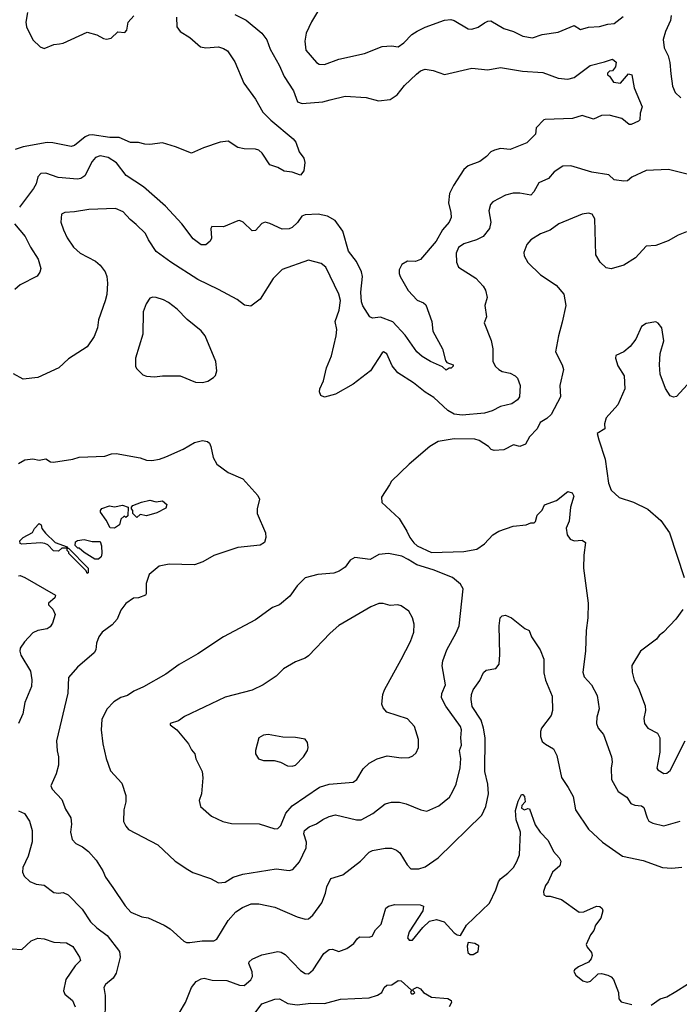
# Model space of a CAD drawing. Extents: x 1678759 to 1859541, y 384609 to 522867.
# Tile 378 of 466: x 1806013 to 1810131, y 443340 to 449490. Entities that reach past the tile are written whole.
import ezdxf

# ---------------------------------------------------------------- set-up
doc = ezdxf.new("R2010")
doc.units = 0

msp = doc.modelspace()

# ---------------------------------------------------------------- linework, layer by layer
at = {"layer": '0CON20XD'}
for points in [[(1807355, 449522), (1807426.3, 449486.3), (1807525.6, 449405), (1807555, 449363.8), (1807577.1, 449305), (1807633.1, 449205), (1807664.4, 449135), (1807721.9, 449045), (1807746.4, 448976.4), (1807775.6, 448965.6), (1807905, 448976.9), (1807950.3, 448989.7), (1808045, 449012.2), (1808175, 449003.1), (1808253.4, 448983.4), (1808325, 448991.9), (1808370.5, 449019.5), (1808415, 449079.4), (1808489.8, 449150.2), (1808515, 449169.4), (1808545, 449180), (1808595, 449172.5), (1808665, 449148.1), (1808835, 449186.7), (1808935, 449176.9), (1809015, 449191.9), (1809151.4, 449168.6), (1809278.9, 449158.9), (1809374.4, 449124.4), (1809435, 449118.1), (1809475, 449129.4), (1809575, 449202.9), (1809663.8, 449226.2), (1809714.1, 449244.1), (1809736.7, 449225), (1809733.9, 449196.1), (1809715, 449170), (1809695, 449167.5), (1809683.3, 449155), (1809683.3, 449145), (1809696.2, 449136.2), (1809720.2, 449100.2), (1809765, 449093.1), (1809815, 449152), (1809835.5, 449145), (1809848.6, 449065), (1809898.9, 448945), (1809886.9, 448905), (1809884.4, 448865), (1809875.8, 448855), (1809830, 448835), (1809817.5, 448835), (1809772.3, 448872.3), (1809694.2, 448894.2), (1809645, 448890.8), (1809595, 448868.8), (1809525, 448891.9), (1809465, 448872.7), (1809294.2, 448865.8), (1809285, 448863.3), (1809237.5, 448815), (1809232.5, 448775), (1809178.7, 448721.3), (1809075, 448678.2), (1809015, 448685.6), (1808976.7, 448675), (1808955, 448664.2), (1808928, 448635), (1808886, 448604), (1808813.1, 448576.9), (1808786.9, 448555), (1808720.5, 448455), (1808696.4, 448405), (1808689.5, 448345), (1808705.6, 448285), (1808706.7, 448255), (1808694.4, 448225), (1808653.2, 448176.8), (1808613.4, 448106.6), (1808515, 447992.5), (1808485, 447978.6), (1808435, 447982.5), (1808399.1, 447960.9), (1808382.6, 447927.4), (1808381.1, 447905), (1808388.5, 447885), (1808438.8, 447798.8), (1808495, 447738.6), (1808535, 447722), (1808549.1, 447709.1), (1808586, 447605), (1808592.5, 447545), (1808652.9, 447435), (1808671.2, 447361.2), (1808679.3, 447349.3), (1808720, 447335), (1808720, 447325), (1808707, 447313), (1808695, 447312.5), (1808675, 447300), (1808652.5, 447322.5), (1808577.5, 447355), (1808525, 447385.6), (1808491.5, 447415), (1808419.8, 447519.8), (1808343.4, 447603.4), (1808265, 447632.9), (1808215, 447625.7), (1808198, 447635), (1808155, 447702.9), (1808147.6, 447727.6), (1808142.7, 447787.3), (1808152.8, 447885), (1808146.7, 447915), (1808115, 447978.9), (1808064.7, 448045), (1808029.6, 448169.6), (1807982, 448235), (1807935, 448262.5), (1807875.5, 448275.5), (1807795, 448270.6), (1807775, 448262), (1807747.1, 448222.9), (1807715, 448191.8), (1807695, 448183.8), (1807652.3, 448182.3), (1807575, 448217.8), (1807545, 448224.4), (1807523.6, 448216.4), (1807485, 448174), (1807465, 448172), (1807408.8, 448225), (1807385.6, 448235.6), (1807375, 448234.3), (1807285, 448196.9), (1807212.5, 448197.5), (1807206.2, 448185), (1807210, 448125), (1807202.7, 448107.3), (1807175.7, 448084.3), (1807145, 448084.4), (1807095, 448121.4), (1807024.5, 448215), (1806922.5, 448325), (1806785, 448445.4), (1806677.4, 448517.4), (1806617.3, 448595), (1806565, 448628.2), (1806515, 448640), (1806485, 448630), (1806464.5, 448605), (1806419.4, 448515), (1806395, 448498.2), (1806373.1, 448493.1), (1806253.9, 448503.9), (1806175, 448530.6), (1806145, 448529.4), (1806125, 448508.8), (1806114.5, 448465), (1806099.5, 448435), (1806010.9, 448319.1)], [(1806061.1, 449535), (1806050.4, 449475), (1806054.6, 449444.6), (1806095, 449364.3), (1806139.7, 449319.7), (1806165, 449310), (1806225, 449334.6), (1806260.9, 449339.1), (1806285, 449344.1), (1806435, 449411.5), (1806495, 449395.6), (1806535, 449371.9), (1806555, 449368.1), (1806583.8, 449375), (1806625.9, 449414.1), (1806669.5, 449410.5), (1806680.8, 449425), (1806689.4, 449475), (1806725.4, 449514.6)], [(1807885, 449560), (1807834.6, 449475.4), (1807801.4, 449405), (1807793.1, 449355), (1807799.7, 449299.7), (1807865, 449223.3), (1807882.3, 449212.3), (1807915, 449210), (1808005.8, 449244.2), (1808165, 449279.2), (1808275, 449323.3), (1808335, 449326.7), (1808375, 449321.2), (1808412, 449345), (1808462, 449398), (1808495, 449418.1), (1808545, 449443.1), (1808665, 449485.8), (1808705, 449490), (1808725, 449484.3), (1808813.2, 449433.2), (1808835, 449430), (1808875, 449443.1), (1808915, 449470.8), (1808935, 449480.8), (1808955, 449482.5), (1809035, 449434.4), (1809096, 449415), (1809155, 449386.2), (1809215, 449376.7), (1809275, 449397.3), (1809375, 449412.2), (1809475, 449454), (1809515, 449429.4), (1809565, 449443.1), (1809632.6, 449447.4), (1809685, 449462.2), (1809724.5, 449465.5), (1809780.5, 449509.5)], [(1810080, 449515), (1810076.5, 449485), (1810045.5, 449415), (1810031.1, 449365), (1810036.9, 449315), (1810060.8, 449265), (1810071.7, 449221.7), (1810078.8, 449151.2), (1810089.4, 449075), (1810105.8, 449035.8), (1810140.7, 449000.7)], [(1806991.8, 449505), (1806994.4, 449445), (1807015, 449416), (1807075, 449378.6), (1807141.1, 449321.1), (1807175, 449313.5), (1807255, 449319.5), (1807285, 449310.6), (1807309.2, 449295), (1807356.1, 449226.1), (1807413, 449093), (1807485, 448994), (1807531.8, 448911.8), (1807581.5, 448861.5), (1807720.6, 448745), (1807736.5, 448725), (1807757.8, 448665), (1807786.4, 448625), (1807792.5, 448597.5), (1807786.8, 448545), (1807765, 448517.8), (1807715, 448538.1), (1807665, 448543.3), (1807625, 448567.1), (1807575, 448583.8), (1807526.6, 448656.6), (1807505, 448675.5), (1807485, 448682.1), (1807415, 448683.6), (1807375, 448691.1), (1807315, 448730.6), (1807265, 448724.4), (1807160.5, 448689.5), (1807085, 448656.7), (1806985, 448696.7), (1806905, 448720), (1806825, 448710), (1806795, 448712), (1806755, 448722), (1806705, 448723.3), (1806633.5, 448753.5), (1806575, 448754.7), (1806465, 448770.3), (1806445, 448768.9), (1806422, 448758), (1806355, 448704.5), (1806335, 448697.5), (1806218.6, 448721.4), (1806185, 448722.5), (1806035, 448695.5), (1805985, 448678.5)], [(1810205, 448519.5), (1810064, 448554), (1809925, 448548.1), (1809835, 448506), (1809807.7, 448482.3), (1809785, 448481.2), (1809725, 448490), (1809691.4, 448521.4), (1809585, 448538.5), (1809455, 448577.5), (1809404.6, 448575.4), (1809350.6, 448539.4), (1809315, 448498.8), (1809255, 448471.2), (1809223.8, 448415), (1809205, 448393.8), (1809135, 448406.9), (1809093.6, 448406.4), (1809046.3, 448393.7), (1808967, 448353), (1808952.5, 448335), (1808943, 448297), (1808954.2, 448225), (1808945.6, 448185), (1808905.8, 448135), (1808864, 448115), (1808785, 448090), (1808753.3, 448066.7), (1808737.4, 448032.6), (1808740, 447975), (1808753.4, 447943.4), (1808860, 447875), (1808906, 447825), (1808920.3, 447800.3), (1808932, 447755), (1808918, 447705), (1808926.7, 447635), (1808913, 447597), (1808956.6, 447486.6), (1808967.1, 447435), (1808967.5, 447355), (1808984.5, 447324.5), (1809005, 447304.3), (1809025, 447293.1), (1809075, 447281.4), (1809105.5, 447265.5), (1809120, 447250), (1809138.6, 447205), (1809132.9, 447135), (1809120, 447115), (1809085, 447091.5), (1809015, 447074.5), (1808962.4, 447047.6), (1808915, 447032.1), (1808775, 447020), (1808725, 447027.1), (1808685, 447050), (1808599.2, 447129.2), (1808543.4, 447163.4), (1808472.6, 447222.6), (1808373.4, 447283.4), (1808338.7, 447328.7), (1808305, 447403.3), (1808285, 447416), (1808275, 447410), (1808203.6, 447296.4), (1808095, 447214.3), (1807985, 447152), (1807915, 447132), (1807892.3, 447142.3), (1807883.8, 447165), (1807886.2, 447185), (1807910, 447235), (1807929.2, 447315), (1807958.9, 447391.1), (1807987.9, 447515), (1807992.5, 447555), (1807981.8, 447605), (1808007.3, 447675), (1808016.2, 447735), (1808004.6, 447774.6), (1807924, 447945), (1807895, 447967.1), (1807815, 447987.1), (1807651.2, 447928.8), (1807595, 447873.3), (1807515, 447744.2), (1807455, 447700), (1807415.9, 447705.9), (1807371.3, 447741.3), (1807255, 447805.7), (1807125, 447867.5), (1806956.2, 447976.2), (1806865, 448042.5), (1806816.7, 448115), (1806797.5, 448155), (1806740.5, 448210.5), (1806702.1, 448242.1), (1806659.3, 448289.3), (1806610.8, 448310.8), (1806444.3, 448304.3), (1806355, 448288.9), (1806295, 448285.7), (1806274, 448275), (1806270, 448225), (1806286.6, 448176.6), (1806308.1, 448128.1), (1806348.8, 448068.8), (1806391.2, 448031.2), (1806485, 447982.5), (1806515, 447957.5), (1806547.1, 447915), (1806556.9, 447885), (1806560, 447845), (1806555.8, 447774.2), (1806547, 447733), (1806504.4, 447615.6), (1806497.5, 447565), (1806478.7, 447511.3), (1806435, 447446.2), (1806318.3, 447371.7), (1806256.7, 447315), (1806125, 447256), (1806035, 447245.7), (1805975, 447278.8)], [(1810176.2, 448163.8), (1810123.8, 448145), (1810061.7, 448108.3), (1809985, 448079.4), (1809923.8, 448075), (1809857.4, 448002.6), (1809785, 447956), (1809705, 447933.8), (1809675, 447940), (1809638, 447975), (1809611.1, 448021.1), (1809604.3, 448245), (1809586.2, 448275), (1809565, 448280.8), (1809525, 448274.2), (1809380, 448215), (1809324.4, 448175.6), (1809265, 448151.4), (1809204.5, 448115.5), (1809179.2, 448085), (1809160, 448035), (1809163.3, 448015), (1809185, 447973.3), (1809265, 447896), (1809362.4, 447832.4), (1809411.2, 447775), (1809422.5, 447705), (1809400.8, 447600.8), (1809377.1, 447515), (1809358.8, 447415), (1809400, 447335), (1809408.8, 447305), (1809386, 447205), (1809388.6, 447135), (1809331.4, 447025), (1809305, 447000), (1809262, 446975), (1809244.2, 446935), (1809196.5, 446885), (1809170.9, 446839.1), (1809135, 446824), (1809095, 446833.8), (1809035, 446803.3), (1808975, 446800), (1808956.4, 446806.4), (1808940, 446825), (1808881.3, 446861.3), (1808855, 446869.4), (1808725, 446871.9), (1808625, 446855.6), (1808574.2, 446825), (1808445.5, 446714.5), (1808335, 446606.7), (1808321.2, 446585), (1808272.3, 446507.7), (1808273.8, 446475), (1808381.4, 446375), (1808430.6, 446295), (1808448.1, 446255), (1808472.8, 446222.8), (1808495, 446204.3), (1808585, 446162.9), (1808785, 446169.2), (1808868, 446182), (1808915, 446215.8), (1808966.6, 446273.4), (1809004.5, 446295.5), (1809093.2, 446326.8), (1809176.1, 446333.9), (1809205, 446346.7), (1809225, 446346.7), (1809233.3, 446355), (1809243.3, 446395), (1809274.1, 446425.9), (1809290.3, 446459.7), (1809365, 446487.5), (1809435, 446543.3), (1809462.5, 446535), (1809473.6, 446513.6), (1809452.5, 446445), (1809442.6, 446357.4), (1809425.6, 446315), (1809432, 446272), (1809448.8, 446245)], [(1805980.8, 448215), (1806047.5, 448135), (1806079.1, 448069.1), (1806128.6, 447995), (1806144.2, 447935), (1806137.9, 447912.1), (1806121.4, 447888.6), (1806015, 447834), (1805983.3, 447805)], [(1807155, 447224), (1807186.8, 447233.2), (1807223.8, 447255), (1807235, 447267.5), (1807243.9, 447296.1), (1807238, 447355), (1807170.8, 447515), (1807145, 447546), (1807057.9, 447617.9), (1806995, 447682.5), (1806942.6, 447722.6), (1806910.7, 447740.7), (1806865, 447755.7), (1806845, 447757.5), (1806825, 447750), (1806801.9, 447715), (1806783.2, 447665), (1806782.2, 447525), (1806736.5, 447375), (1806735.9, 447325.9), (1806741.2, 447311.2), (1806780.8, 447270.8), (1806805, 447263.8), (1806855, 447258.8), (1806905, 447265.6), (1807015, 447266.2), (1807110, 447225), (1807155, 447224)], [(1810181.3, 447208.7), (1810113.6, 447136.4), (1810095, 447132.5), (1810075, 447140), (1810045.8, 447185.8), (1810012.5, 447275), (1810007.1, 447335), (1810010.8, 447405), (1810034, 447485), (1810022.5, 447565), (1810000, 447595), (1809985, 447603.3), (1809925, 447593.1), (1809895.6, 447574.4), (1809859.4, 447495), (1809825, 447448.6), (1809785, 447416), (1809735, 447392.5), (1809732, 447375), (1809747, 447327), (1809787.5, 447265), (1809790.6, 447185), (1809747.1, 447085), (1809675, 447002.5), (1809664, 446965), (1809665.7, 446935), (1809618.8, 446905), (1809628.1, 446865), (1809667.8, 446745), (1809689.5, 446595), (1809705, 446551.2), (1809755, 446505.8), (1809845, 446475.7), (1809935, 446432.5), (1810015, 446361.2), (1810069.2, 446285), (1810162.5, 446005)], [(1806005, 446717.5), (1806045, 446740), (1806095, 446748), (1806135, 446738), (1806175, 446748), (1806205, 446728.8), (1806223.9, 446726.1), (1806345, 446745.8), (1806385, 446758), (1806543.6, 446763.6), (1806585, 446778), (1806615, 446781.2), (1806765, 446753.3), (1806805, 446738.8), (1806837.7, 446737.7), (1806885, 446745.6), (1806925, 446760), (1807032.7, 446807.3), (1807105, 446850), (1807155, 446860.8), (1807185, 446856.2), (1807197.5, 446845), (1807206.7, 446825), (1807220, 446755), (1807244.5, 446714.5), (1807315, 446662.5), (1807405, 446622), (1807498.7, 446518.7), (1807509.2, 446495), (1807495.7, 446435), (1807495.7, 446405), (1807547.5, 446285), (1807550, 446255), (1807541.2, 446225), (1807515, 446207.5), (1807375, 446194), (1807225, 446143.8), (1807156.8, 446103.2), (1807105, 446084.4), (1806945, 446088.6), (1806883, 446077), (1806822, 446025), (1806802.3, 445967.7), (1806803.3, 445905), (1806797.5, 445895), (1806755, 445880), (1806722.7, 445877.3), (1806675, 445843.3), (1806645, 445802.5), (1806621.2, 445745), (1806589.1, 445710.9), (1806526.7, 445665), (1806506.2, 445635), (1806492, 445595), (1806488, 445555), (1806478, 445535), (1806373.8, 445445), (1806317.7, 445382.3), (1806312.7, 445282.7), (1806241.9, 444985), (1806245.8, 444924.2), (1806256, 444885), (1806254, 444835), (1806240.5, 444779.5), (1806206.2, 444705), (1806215, 444683.8), (1806275, 444620), (1806298.3, 444558.3), (1806331.4, 444505), (1806335.6, 444465), (1806330, 444415), (1806340.3, 444370.3), (1806363.3, 444345), (1806404.5, 444324.5), (1806442, 444295), (1806490.2, 444240.2), (1806531.9, 444175), (1806549.4, 444135), (1806595, 444070.8), (1806670.6, 443955), (1806705.7, 443915.7), (1806775.9, 443885.9), (1806815, 443880), (1806915, 443833.8), (1806952.3, 443812.3), (1807037.5, 443735), (1807055, 443726.7), (1807075, 443726), (1807152.1, 443737.9), (1807225, 443737.1), (1807243.6, 443746.4), (1807315, 443864.3), (1807361.7, 443918.3), (1807403.8, 443945), (1807458.8, 443968.8), (1807505, 443967.5), (1807605, 443948.1), (1807745, 443886.9), (1807795, 443872.9), (1807815, 443874.2), (1807843.4, 443896.6), (1807900, 443975), (1807922.2, 444035), (1807930, 444075), (1807955, 444126.7), (1808030.9, 444149.1), (1808140, 444235), (1808195, 444291.2), (1808215, 444300.8), (1808295, 444315.6), (1808335, 444315.8), (1808365, 444304), (1808385.5, 444285.5), (1808431.1, 444211.1), (1808455, 444187.5), (1808505, 444185.6), (1808545, 444198.6), (1808626, 444255), (1808897.9, 444522.1), (1808923.4, 444576.6), (1808940, 444655), (1808936.2, 444715), (1808917.3, 444795), (1808918.2, 445005), (1808909.3, 445065), (1808893.4, 445115), (1808838.8, 445201.2), (1808831.8, 445245), (1808833.7, 445276.3), (1808844.3, 445305), (1808885, 445362), (1808908, 445412), (1808925, 445427.5), (1808985, 445438.6), (1809007.3, 445465), (1809011.2, 445525), (1809006.3, 445703.7), (1809013.3, 445755), (1809025, 445765.7), (1809045, 445770), (1809084.4, 445754.4), (1809167.7, 445687.7), (1809193.3, 445675), (1809208.8, 445635), (1809263.4, 445553.4), (1809284.4, 445495), (1809285, 445410), (1809295.7, 445365), (1809337.5, 445265), (1809340, 445175), (1809332.2, 445145), (1809271.8, 445065), (1809264.6, 445045), (1809263.8, 445013.8), (1809275, 444982), (1809295, 444964.2), (1809346.6, 444936.6), (1809367.5, 444895), (1809395, 444757.5), (1809438, 444695), (1809467.9, 444637.9), (1809482.5, 444555), (1809565, 444434), (1809652.6, 444352.6), (1809775.7, 444265.7), (1809905, 444239.4), (1810025.5, 444195.5), (1810085, 444190), (1810147.3, 444197.3)], [(1806605, 446314.2), (1806577, 446317), (1806553.6, 446363.6), (1806517.5, 446415), (1806516.7, 446425), (1806525, 446436), (1806574.1, 446454.1), (1806605, 446448), (1806655, 446458), (1806690, 446445), (1806688.3, 446391.7), (1806675, 446380), (1806665, 446390), (1806645, 446370), (1806635.6, 446334.4), (1806605, 446314.2)], [(1806745, 446380), (1806720, 446405), (1806720, 446425), (1806710, 446435), (1806710, 446445), (1806720, 446455), (1806772.7, 446477.3), (1806825, 446490), (1806865, 446478), (1806905, 446483.8), (1806931.7, 446461.7), (1806925, 446440), (1806869.1, 446410.9), (1806805, 446391.2), (1806765, 446400), (1806745, 446380)], [(1806255, 446170), (1806223, 446173), (1806189.3, 446209.3), (1806169.3, 446219.3), (1806145, 446222.5), (1806025, 446213.3), (1806015, 446217.5), (1806012.9, 446235), (1806035, 446256.7), (1806093, 446287), (1806105, 446312.5), (1806135, 446342.5), (1806147.5, 446335), (1806151.7, 446311.7), (1806173.6, 446283.6), (1806233.6, 446223.6), (1806308.3, 446198.3), (1806310, 446190), (1806275, 446190), (1806255, 446170)], [(1806505, 446121.2), (1806481.2, 446121.2), (1806415, 446162.5), (1806385, 446190), (1806375, 446190), (1806360, 446205), (1806361.7, 446228.3), (1806373, 446237), (1806415, 446242.5), (1806465, 446230), (1806515, 446230), (1806523.3, 446203.3), (1806526, 446155), (1806521.2, 446135), (1806505, 446121.2)], [(1809448.8, 446245), (1809475, 446235.7), (1809525, 446238.8), (1809546.2, 446225), (1809535.6, 446145), (1809533.3, 446065), (1809561.4, 445845), (1809560, 445755), (1809549.2, 445675), (1809545.7, 445545), (1809528, 445415), (1809536.7, 445385), (1809584, 445335), (1809619.1, 445269.1), (1809630, 445185), (1809615.8, 445134.2), (1809613.3, 445095), (1809625, 445066), (1809657.5, 445025), (1809707, 444887), (1809712.5, 444855), (1809706, 444815), (1809707.1, 444745), (1809749.6, 444669.6), (1809803.6, 444633.6), (1809828.8, 444595), (1809854.5, 444584.5), (1809895, 444579.4), (1809910, 444570), (1809930, 444505), (1809942, 444485), (1809965, 444471.4), (1810035, 444455.8), (1810136.7, 444485)], [(1806435, 446030), (1806428.3, 446048.3), (1806320, 446155), (1806320, 446165), (1806310, 446175), (1806310, 446190), (1806318.3, 446188.3), (1806440, 446065), (1806440, 446035), (1806435, 446030)], [(1807255, 444100), (1807295, 444104.3), (1807346, 444135), (1807405, 444152.3), (1807615, 444185.6), (1807695, 444177.1), (1807717.6, 444182.4), (1807760.2, 444229.8), (1807801.3, 444318.7), (1807803.4, 444353.4), (1807787.5, 444405), (1807791.9, 444425), (1807820.6, 444449.4), (1807865, 444466.9), (1807904.6, 444495.4), (1807945, 444514.4), (1807985, 444524.2), (1808115, 444492.2), (1808145, 444491.9), (1808217.4, 444532.6), (1808295, 444591.9), (1808335, 444603.3), (1808385, 444601.9), (1808425, 444591.9), (1808517.5, 444555), (1808555, 444547.5), (1808629.8, 444580.2), (1808696, 444634), (1808715, 444668), (1808738.1, 444715), (1808762.6, 444817.4), (1808766.2, 444875), (1808759.2, 444925), (1808771.1, 444958.9), (1808766.8, 445005), (1808772.1, 445055), (1808765.5, 445075), (1808672.9, 445202.9), (1808645.4, 445255), (1808648.1, 445281.9), (1808670.6, 445335), (1808651.5, 445455), (1808655.5, 445485), (1808679.5, 445555), (1808738.9, 445661.1), (1808755.7, 445705), (1808781.2, 445935), (1808765, 445963.8), (1808715, 446006.9), (1808595, 446054.5), (1808493.3, 446085), (1808438.1, 446118.1), (1808398.8, 446138.8), (1808315, 446156.7), (1808255, 446150), (1808200.7, 446119.3), (1808105, 446130), (1808076.7, 446115), (1808045, 446070), (1808007.5, 446045), (1807975, 446032.5), (1807875, 446023.8), (1807795, 446003.3), (1807746.2, 445955), (1807699.7, 445890.3), (1807635, 445836.2), (1807591.3, 445818.7), (1807485, 445741.2), (1807285, 445636.2), (1807125, 445528.8), (1807007.9, 445462.1), (1806925, 445402.5), (1806786.4, 445323.6), (1806724.5, 445295.5), (1806685, 445269.4), (1806645, 445257.5), (1806599.7, 445230.3), (1806557, 445183), (1806525, 445120), (1806521.4, 445055), (1806532.7, 444967.3), (1806553.1, 444875), (1806579.1, 444799.1), (1806651.2, 444721.2), (1806676, 444645), (1806675.8, 444605), (1806662.5, 444555), (1806661.2, 444481.2), (1806675, 444452.5), (1806692.7, 444432.7), (1806875, 444336), (1806984.2, 444234.2), (1807063, 444183), (1807094.4, 444164.4), (1807205, 444126), (1807255, 444100)], [(1806005, 446016.9), (1806015, 446019.5), (1806045, 446006.8), (1806236.9, 445895), (1806231.3, 445878.7), (1806192.5, 445845), (1806192.5, 445835), (1806219.1, 445809.1), (1806233.3, 445775), (1806218.2, 445721.8), (1806202.4, 445697.6), (1806185, 445685.6), (1806125, 445675.4), (1806095, 445660), (1806042.5, 445605), (1806016.5, 445565), (1806013.6, 445545), (1806020.6, 445520.6), (1806080, 445420), (1806087.9, 445367.9), (1806086.5, 445325), (1806044, 445226), (1806032.1, 445155), (1806005.7, 445095)], [(1807605, 444435.8), (1807625, 444439.2), (1807642.2, 444457.8), (1807675, 444534.5), (1807715, 444579.6), (1807885, 444696.1), (1807945.3, 444715.3), (1808095, 444727.5), (1808117.5, 444745), (1808157.9, 444812.1), (1808195, 444846), (1808245, 444874.2), (1808307.7, 444892.3), (1808395, 444878.8), (1808445, 444881.2), (1808468.3, 444891.7), (1808488.3, 444911.7), (1808503.3, 444945), (1808503.8, 444995), (1808478.8, 445075), (1808435, 445123.3), (1808305, 445166), (1808281.3, 445191.3), (1808274.2, 445215), (1808279.2, 445275), (1808290.8, 445305), (1808395.6, 445494.4), (1808453, 445607), (1808474.2, 445665), (1808475.7, 445715), (1808465.8, 445755), (1808442, 445795), (1808395, 445828.6), (1808374.4, 445834.4), (1808325, 445831.2), (1808283.2, 445843.2), (1808255, 445844.4), (1808205, 445822.5), (1808005, 445705.8), (1807951.3, 445658.7), (1807815, 445517.5), (1807795, 445502), (1807735, 445479.2), (1807660, 445435), (1807615, 445388.8), (1807533.3, 445335), (1807465, 445303.1), (1807295, 445257.8), (1807164.5, 445195.5), (1807042.1, 445137.9), (1807005, 445111.2), (1806952.5, 445095), (1806952.5, 445085), (1806994.2, 445054.2), (1807066.7, 444966.7), (1807085, 444930), (1807105.6, 444905.6), (1807112.7, 444872.7), (1807152, 444795), (1807156, 444755), (1807148, 444655), (1807133.9, 444613.9), (1807141.2, 444575), (1807210, 444515), (1807281.7, 444481.7), (1807335, 444470), (1807507.3, 444467.3), (1807605, 444435.8)], [(1810153.6, 445806.4), (1810110, 445745), (1810033.3, 445665), (1810005, 445643.3), (1809989.7, 445620.3), (1809888.8, 445545), (1809834.2, 445455.8), (1809836.2, 445415), (1809850, 445365), (1809877.5, 445315), (1809918.1, 445205), (1809920, 445175), (1809910, 445125), (1809913.4, 445093.4), (1809935.5, 445065.5), (1809995, 445034), (1810010, 445005), (1810010, 444915), (1809990, 444815), (1809996.2, 444805), (1810035, 444782), (1810052.5, 444785), (1810075, 444801.2), (1810167.1, 444985)], [(1807715, 444827.5), (1807735, 444833.3), (1807785, 444886.7), (1807808.8, 444925), (1807813.8, 444945), (1807810, 444975), (1807796.1, 444996.1), (1807735, 445006), (1807655, 445008), (1807564.2, 445025.8), (1807535, 445022), (1807506.7, 445005), (1807484, 444925), (1807484.2, 444904.2), (1807504.2, 444874.2), (1807534.1, 444864.1), (1807602.3, 444862.3), (1807641.7, 444851.7), (1807685, 444830), (1807715, 444827.5)], [(1807008.9, 443285), (1807047.8, 443352.2), (1807084.7, 443445.3), (1807115, 443482.2), (1807145, 443500.5), (1807165, 443503.3), (1807215, 443490.9), (1807305, 443489.5), (1807385, 443460), (1807415, 443458.2), (1807455, 443492.9), (1807465.9, 443515), (1807463.7, 443543.6), (1807442.9, 443595), (1807445, 443606.2), (1807465, 443622.5), (1807525, 443650), (1807625, 443669.4), (1807645, 443667.1), (1807671.1, 443651.1), (1807765, 443551.4), (1807795, 443532.5), (1807815, 443531.4), (1807845.6, 443555), (1807912.3, 443657.7), (1807945, 443682), (1807965, 443683.8), (1808005, 443670), (1808055, 443690), (1808099.7, 443720.3), (1808119.7, 443750.3), (1808135, 443762), (1808195, 443759.2), (1808213.3, 443765), (1808234.4, 443805.6), (1808269.1, 443840.9), (1808298.3, 443941.7), (1808315, 443954), (1808355, 443964.4), (1808512.3, 443962.3), (1808533.8, 443953.8), (1808530, 443925), (1808445, 443792.5), (1808433.8, 443755), (1808445, 443740), (1808465, 443740), (1808529.4, 443820.6), (1808570.9, 443859.1), (1808615, 443870.8), (1808663.3, 443855), (1808725, 443786.7), (1808745, 443773.3), (1808765, 443770), (1808803.3, 443835), (1808946.9, 443973.1), (1808985.5, 444055), (1809001.9, 444105), (1809015, 444124.2), (1809061.5, 444158.5), (1809095.3, 444194.7), (1809117.4, 444232.6), (1809132.5, 444275), (1809140, 444415), (1809112.6, 444492.6), (1809108.8, 444551.2), (1809125, 444610), (1809145, 444650), (1809155, 444650), (1809165, 444637.5), (1809168.8, 444605), (1809147.3, 444582.7), (1809146.2, 444565), (1809165, 444555.7), (1809185, 444564), (1809195, 444561.2), (1809230.8, 444460.8), (1809261.9, 444415), (1809313.3, 444363.3), (1809345.7, 444295), (1809381.9, 444255), (1809391.9, 444235), (1809384.5, 444205.5), (1809338.6, 444165), (1809312.5, 444105), (1809295, 444083.3), (1809282.5, 444045), (1809285, 444023.3), (1809300, 444015), (1809325.9, 444015.9), (1809395, 443994), (1809505.8, 443915.8), (1809535, 443917.1), (1809615, 443952.9), (1809635, 443950.6), (1809649.1, 443939.1), (1809654.4, 443925), (1809642.1, 443877.9), (1809608.8, 443835), (1809598.5, 443801.5), (1809576.7, 443775), (1809550, 443715), (1809556.4, 443696.4), (1809583.8, 443663.8), (1809586.2, 443645), (1809580, 443625), (1809565, 443603.3), (1809502.5, 443575), (1809477.5, 443555), (1809473.3, 443545), (1809485, 443522.5), (1809527.9, 443487.9), (1809555, 443479.2), (1809575.8, 443484.2), (1809625, 443531.2), (1809645, 443533.3), (1809685, 443522.5), (1809705, 443512.5), (1809720, 443495), (1809751.2, 443415), (1809754.2, 443374.2), (1809767.5, 443355), (1809835, 443339.2)], [(1806005, 444548.6), (1806041.7, 444531.7), (1806074.2, 444485), (1806090, 444425), (1806090.9, 444355), (1806066.2, 444265), (1806031.8, 444195), (1806030.5, 444165), (1806040.5, 444140.5), (1806075, 444107.5), (1806115, 444090), (1806165, 444084), (1806225, 444038), (1806255, 444034.3), (1806285, 444039.2), (1806316.2, 444025), (1806402.9, 443935), (1806455.5, 443855.5), (1806495, 443817.5), (1806559.4, 443769.4), (1806635, 443670), (1806639.5, 443635), (1806614.7, 443535.3), (1806596.2, 443503.8), (1806548, 443465), (1806537.1, 443445), (1806545.5, 443394.5), (1806544.4, 443204.4)], [(1805849.1, 443870.9), (1805862.9, 443745), (1805885, 443706), (1805905, 443691.9), (1806025, 443683.3), (1806085, 443737.5), (1806125, 443753.1), (1806165, 443750), (1806225, 443729.2), (1806305, 443724.2), (1806345, 443700.8), (1806386.7, 443635), (1806391.9, 443615), (1806358.7, 443581.3), (1806300.7, 443495), (1806285.5, 443425.5), (1806293.8, 443403.8), (1806341.9, 443365), (1806360, 443325)], [(1808825, 443651.2), (1808845, 443652), (1808875, 443670), (1808878.8, 443705), (1808855, 443721.2), (1808813, 443727), (1808806.4, 443703.6), (1808811.2, 443665), (1808825, 443651.2)], [(1807482.7, 443287.3), (1807525, 443344.2), (1807605, 443372.9), (1807635, 443374.3), (1807686.7, 443345), (1807745, 443337.5), (1807831.4, 443348.6), (1807915, 443345.5), (1808016.8, 443373.2), (1808195, 443381.9), (1808246.7, 443396.7), (1808273.3, 443415), (1808289.2, 443445), (1808305, 443460), (1808337.3, 443462.7), (1808375, 443488.6), (1808395, 443487.5), (1808458.3, 443428.3), (1808452.5, 443415), (1808460, 443405), (1808470, 443405), (1808480, 443415), (1808470, 443425), (1808470, 443435), (1808495, 443447.5), (1808515, 443437.5), (1808533.3, 443413.3), (1808585, 443386), (1808685, 443377.5), (1808706.2, 443365), (1808708.8, 443351.2), (1808694, 443325)], [(1809956.2, 443335), (1810011.2, 443375), (1810052.6, 443387.4), (1810110.2, 443419.8), (1810183.4, 443466.6)]]:
    msp.add_lwpolyline(points, dxfattribs=at)

doc.saveas('drawing.dxf')
